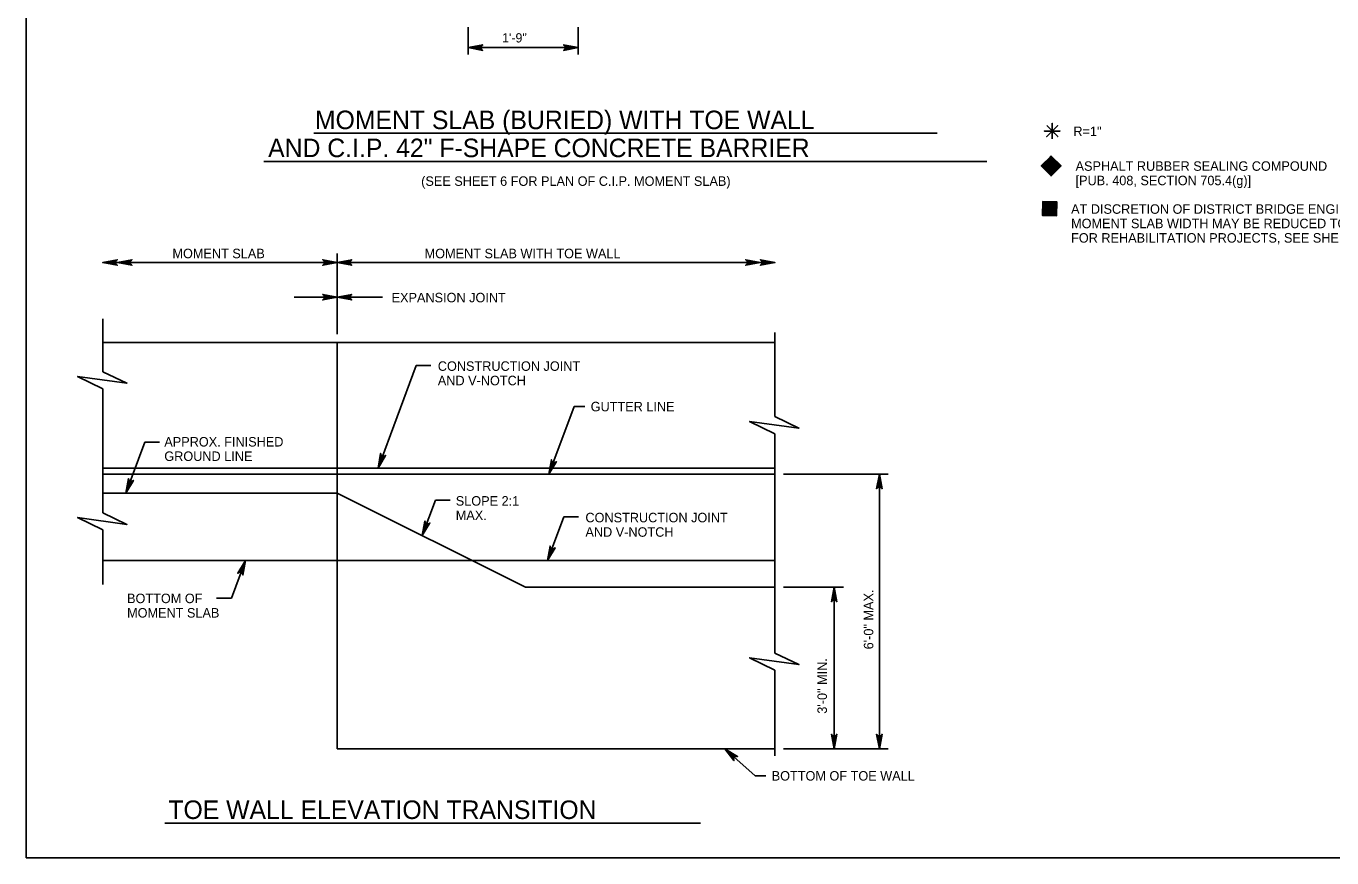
# Model space of a CAD drawing. Extents: x 638167 to 640248, y 296544 to 298920.
# Drawn here: x 639046.8 to 639469.7, y 298341.5 to 298610.8 of the extents above; entities that cross this region are included whole.
import ezdxf

# ---------------------------------------------------------------- set-up
doc = ezdxf.new("R2010")
doc.units = 0
doc.layers.add('1', color=7, linetype='Continuous')

msp = doc.modelspace()

# ---------------------------------------------------------------- linework, layer by layer
at = {"layer": '1'}
for p, q in [((639046.78, 298905.48), (639046.78, 298341.48)), ((639189.99, 298610.55), (639189.99, 298601.65)), ((639225.54, 298610.55), (639225.54, 298601.65)), ((639189.99, 298603.87), (639225.54, 298603.87)), ((639379.09, 298576.87), (639379.09, 298576.87)), ((639139.93, 298576.13), (639341.81, 298576.13)), ((639123.73, 298566.99), (639357.97, 298566.99)), ((639378.75, 298565.54), (639378.75, 298565.54)), ((639378.27, 298551.74), (639378.27, 298551.74)), ((639071.61, 298534.28), (639289.27, 298534.28)), ((639147.57, 298511.11), (639147.57, 298537.19)), ((639133.55, 298523.05), (639162.23, 298523.05)), ((639071.61, 298498.93), (639071.61, 298516.08)), ((639289.27, 298484.38), (639289.27, 298511.61)), ((639289.27, 298508.37), (639071.61, 298508.37)), ((639147.57, 298508.37), (639147.57, 298459.61)), ((639160.75, 298467.73), (639173.13, 298500.92)), ((639173.13, 298500.92), (639177.88, 298500.92)), ((639071.61, 298453.21), (639071.61, 298493.39)), ((639216.09, 298465.7), (639224.25, 298487.61)), ((639224.25, 298487.61), (639227.75, 298487.61)), ((639079.09, 298459.61), (639085.23, 298476.05)), ((639085.23, 298476.05), (639090.03, 298476.05)), ((639289.27, 298407.82), (639289.27, 298478.84)), ((639289.27, 298467.73), (639071.61, 298467.73)), ((639289.27, 298465.7), (639071.61, 298465.7)), ((639292.04, 298465.7), (639325.98, 298465.7)), ((639323.11, 298465.7), (639323.11, 298376.8)), ((639071.61, 298459.61), (639147.57, 298459.61)), ((639147.57, 298459.61), (639147.57, 298376.8)), ((639147.57, 298459.61), (639208.53, 298429.13)), ((639175.1, 298445.84), (639179.37, 298457.28)), ((639179.37, 298457.28), (639184.12, 298457.28)), ((639215.67, 298437.76), (639220.94, 298451.87)), ((639220.94, 298451.87), (639225.68, 298451.87)), ((639071.61, 298430.05), (639071.61, 298447.67)), ((639191.26, 298437.76), (639071.61, 298437.76)), ((639117.81, 298437.76), (639113.28, 298425.62)), ((639289.27, 298437.76), (639191.26, 298437.76)), ((639289.27, 298429.13), (639208.53, 298429.13)), ((639292.04, 298429.13), (639311.46, 298429.13)), ((639308.45, 298429.13), (639308.45, 298376.8)), ((639113.28, 298425.62), (639108.48, 298425.62)), ((639289.27, 298374.56), (639289.27, 298402.28)), ((639289.27, 298376.8), (639147.57, 298376.8)), ((639273.1, 298376.8), (639282.88, 298368.02)), ((639292.04, 298376.8), (639325.98, 298376.8)), ((639282.88, 298368.02), (639286.38, 298368.02)), ((639091.7, 298352.74), (639265.15, 298352.74)), ((639046.78, 298341.48), (639832.78, 298341.48))]:
    msp.add_line(p, q, dxfattribs=at)
for points in [[(639189.99, 298603.87), (639194.69, 298604.75), (639194.5, 298604.63), (639194.32, 298604.5), (639194.23, 298604.34), (639194.14, 298604.19), (639194.11, 298604.03), (639194.08, 298603.87), (639194.11, 298603.71), (639194.14, 298603.56), (639194.23, 298603.4), (639194.32, 298603.24), (639194.5, 298603.12), (639194.69, 298602.99), (639189.99, 298603.87), (639194.5, 298603.12), (639194.32, 298603.24), (639189.99, 298603.87), (639194.23, 298603.4), (639194.14, 298603.56), (639189.99, 298603.87), (639194.11, 298603.71), (639194.08, 298603.87), (639189.99, 298603.87), (639194.11, 298604.03), (639194.14, 298604.19), (639189.99, 298603.87), (639194.23, 298604.34), (639194.32, 298604.5), (639189.99, 298603.87), (639194.5, 298604.63)], [(639225.54, 298603.87), (639220.85, 298602.99), (639221.03, 298603.12), (639221.21, 298603.24), (639221.3, 298603.4), (639221.4, 298603.56), (639221.42, 298603.71), (639221.45, 298603.87), (639221.42, 298604.03), (639221.4, 298604.19), (639221.3, 298604.34), (639221.21, 298604.5), (639221.03, 298604.63), (639220.85, 298604.75), (639225.54, 298603.87), (639221.03, 298604.63), (639221.21, 298604.5), (639225.54, 298603.87), (639221.3, 298604.34), (639221.4, 298604.19), (639225.54, 298603.87), (639221.42, 298604.03), (639221.45, 298603.87), (639225.54, 298603.87), (639221.42, 298603.71), (639221.4, 298603.56), (639225.54, 298603.87), (639221.3, 298603.4), (639221.21, 298603.24), (639225.54, 298603.87), (639221.03, 298603.12)], [(639377.31, 298578.65), (639380.87, 298575.08), (639379.09, 298576.87), (639380.87, 298578.65), (639377.31, 298575.08), (639379.09, 298576.87), (639376.57, 298576.87), (639381.61, 298576.87), (639379.09, 298576.87), (639379.09, 298579.39), (639379.09, 298574.35)], [(639378.75, 298568.74), (639375.55, 298565.54), (639378.75, 298562.34), (639381.95, 298565.54), (639378.75, 298568.74), (639375.97, 298565.53), (639378.68, 298562.65), (639381.64, 298565.53), (639378.76, 298568.28), (639376.37, 298565.57), (639378.72, 298563.04), (639381.2, 298565.44), (639378.72, 298567.88), (639376.76, 298565.57), (639378.81, 298563.44), (639380.81, 298565.49), (639378.68, 298567.36), (639377.19, 298565.53), (639378.76, 298563.87), (639380.38, 298565.49), (639378.68, 298566.92), (639377.67, 298565.57), (639378.72, 298564.31), (639379.94, 298565.4), (639378.76, 298566.66), (639377.98, 298565.66), (639378.81, 298564.74), (639379.42, 298565.35), (639378.94, 298566.1), (639378.37, 298565.62), (639378.76, 298565.14), (639379.07, 298565.35), (639378.85, 298565.57), (639378.81, 298568.49), (639381.73, 298565.49), (639375.71, 298565.49), (639378.76, 298562.83), (639378.72, 298568.32), (639380.46, 298564.7), (639378.33, 298567.75), (639379.46, 298563.83), (639377.54, 298567.01), (639378.94, 298563.44), (639376.98, 298566.18), (639378.46, 298563.31), (639376.58, 298565.14), (639379.72, 298567.23), (639377.54, 298564.26), (639380.38, 298566.49), (639378.63, 298563), (639381.47, 298565.44), (639378.37, 298564.22), (639378.68, 298568.45), (639376.15, 298565.44), (639378.81, 298567.27), (639381.25, 298565.57), (639379.07, 298568.06)], [(639376.03, 298554.03), (639375.98, 298549.5), (639380.51, 298549.45), (639380.56, 298553.98), (639376.03, 298554.03), (639376.29, 298549.79), (639380.23, 298549.63), (639380.34, 298553.75), (639376.36, 298553.71), (639376.54, 298550.1), (639379.99, 298549.94), (639380.09, 298553.39), (639376.6, 298553.39), (639376.82, 298550.37), (639379.78, 298550.28), (639379.78, 298553.14), (639376.94, 298552.99), (639377.16, 298550.64), (639379.44, 298550.56), (639379.46, 298552.84), (639377.24, 298552.68), (639377.47, 298551.01), (639379.1, 298550.84), (639379.21, 298552.47), (639377.49, 298552.55), (639377.63, 298551.29), (639378.86, 298551.21), (639378.87, 298552.08), (639378.01, 298552.27), (639377.94, 298551.53), (639378.56, 298551.46), (639378.62, 298551.83), (639378.31, 298551.83), (639376.24, 298553.89), (639380.43, 298553.78), (639376.13, 298549.58), (639380.17, 298549.81), (639376.3, 298553.71), (639380.07, 298552.34), (639376.41, 298553.03), (639379.97, 298551.02), (639376.37, 298551.95), (639379.87, 298550.37), (639376.55, 298550.96), (639379.62, 298549.94), (639377, 298549.94), (639377.78, 298553.63), (639378.29, 298549.99), (639378.76, 298553.56), (639379.96, 298549.84), (639380.27, 298553.57), (639378.91, 298550.53), (639376.18, 298553.77), (639376.47, 298549.85), (639377.09, 298553.02), (639380.03, 298553.51), (639376.73, 298553.76)], [(639071.61, 298534.28), (639076.31, 298533.4), (639076.13, 298533.52), (639075.95, 298533.65), (639075.85, 298533.81), (639075.76, 298533.96), (639075.73, 298534.12), (639075.71, 298534.28), (639075.73, 298534.44), (639075.76, 298534.59), (639075.85, 298534.75), (639075.95, 298534.91), (639076.13, 298535.03), (639076.31, 298535.16), (639071.61, 298534.28), (639076.13, 298535.03), (639075.95, 298534.91), (639071.61, 298534.28), (639075.85, 298534.75), (639075.76, 298534.59), (639071.61, 298534.28), (639075.73, 298534.44), (639075.71, 298534.28), (639071.61, 298534.28), (639075.73, 298534.12), (639075.76, 298533.96), (639071.61, 298534.28), (639075.85, 298533.81), (639075.95, 298533.65), (639071.61, 298534.28), (639076.13, 298533.52)], [(639076.36, 298534.28), (639081.05, 298533.4), (639080.87, 298533.52), (639080.69, 298533.65), (639080.6, 298533.81), (639080.51, 298533.96), (639080.48, 298534.12), (639080.45, 298534.28), (639080.48, 298534.44), (639080.51, 298534.59), (639080.6, 298534.75), (639080.69, 298534.91), (639080.87, 298535.03), (639081.05, 298535.16), (639076.36, 298534.28), (639080.87, 298535.03), (639080.69, 298534.91), (639076.36, 298534.28), (639080.6, 298534.75), (639080.51, 298534.59), (639076.36, 298534.28), (639080.48, 298534.44), (639080.45, 298534.28), (639076.36, 298534.28), (639080.48, 298534.12), (639080.51, 298533.96), (639076.36, 298534.28), (639080.6, 298533.81), (639080.69, 298533.65), (639076.36, 298534.28), (639080.87, 298533.52)], [(639147.57, 298534.28), (639142.87, 298535.16), (639143.05, 298535.03), (639143.23, 298534.91), (639143.33, 298534.75), (639143.42, 298534.59), (639143.45, 298534.44), (639143.47, 298534.28), (639143.45, 298534.12), (639143.42, 298533.96), (639143.33, 298533.81), (639143.23, 298533.65), (639143.05, 298533.52), (639142.87, 298533.4), (639147.57, 298534.28), (639143.05, 298533.52), (639143.23, 298533.65), (639147.57, 298534.28), (639143.33, 298533.81), (639143.42, 298533.96), (639147.57, 298534.28), (639143.45, 298534.12), (639143.47, 298534.28), (639147.57, 298534.28), (639143.45, 298534.44), (639143.42, 298534.59), (639147.57, 298534.28), (639143.33, 298534.75), (639143.23, 298534.91), (639147.57, 298534.28), (639143.05, 298535.03)], [(639147.57, 298534.28), (639152.27, 298535.16), (639152.08, 298535.03), (639151.9, 298534.91), (639151.81, 298534.75), (639151.72, 298534.59), (639151.69, 298534.44), (639151.66, 298534.28), (639151.69, 298534.12), (639151.72, 298533.96), (639151.81, 298533.81), (639151.9, 298533.65), (639152.08, 298533.52), (639152.27, 298533.4), (639147.57, 298534.28), (639152.08, 298533.52), (639151.9, 298533.65), (639147.57, 298534.28), (639151.81, 298533.81), (639151.72, 298533.96), (639147.57, 298534.28), (639151.69, 298534.12), (639151.66, 298534.28), (639147.57, 298534.28), (639151.69, 298534.44), (639151.72, 298534.59), (639147.57, 298534.28), (639151.81, 298534.75), (639151.9, 298534.91), (639147.57, 298534.28), (639152.08, 298535.03)], [(639284.52, 298534.28), (639279.82, 298533.4), (639280.01, 298533.52), (639280.19, 298533.65), (639280.28, 298533.81), (639280.37, 298533.96), (639280.4, 298534.12), (639280.43, 298534.28), (639280.4, 298534.44), (639280.37, 298534.59), (639280.28, 298534.75), (639280.19, 298534.91), (639280.01, 298535.03), (639279.82, 298535.16), (639284.52, 298534.28), (639280.01, 298535.03), (639280.19, 298534.91), (639284.52, 298534.28), (639280.28, 298534.75), (639280.37, 298534.59), (639284.52, 298534.28), (639280.4, 298534.44), (639280.43, 298534.28), (639284.52, 298534.28), (639280.4, 298534.12), (639280.37, 298533.96), (639284.52, 298534.28), (639280.28, 298533.81), (639280.19, 298533.65), (639284.52, 298534.28), (639280.01, 298533.52)], [(639289.27, 298534.28), (639284.57, 298533.4), (639284.75, 298533.52), (639284.93, 298533.65), (639285.02, 298533.81), (639285.12, 298533.96), (639285.14, 298534.12), (639285.17, 298534.28), (639285.14, 298534.44), (639285.12, 298534.59), (639285.02, 298534.75), (639284.93, 298534.91), (639284.75, 298535.03), (639284.57, 298535.16), (639289.27, 298534.28), (639284.75, 298535.03), (639284.93, 298534.91), (639289.27, 298534.28), (639285.02, 298534.75), (639285.12, 298534.59), (639289.27, 298534.28), (639285.14, 298534.44), (639285.17, 298534.28), (639289.27, 298534.28), (639285.14, 298534.12), (639285.12, 298533.96), (639289.27, 298534.28), (639285.02, 298533.81), (639284.93, 298533.65), (639289.27, 298534.28), (639284.75, 298533.52)], [(639147.57, 298523.05), (639142.87, 298523.93), (639143.05, 298523.81), (639143.23, 298523.68), (639143.33, 298523.53), (639143.42, 298523.37), (639143.45, 298523.21), (639143.47, 298523.05), (639143.45, 298522.9), (639143.42, 298522.74), (639143.33, 298522.58), (639143.23, 298522.42), (639143.05, 298522.3), (639142.87, 298522.17), (639147.57, 298523.05), (639143.05, 298522.3), (639143.23, 298522.42), (639147.57, 298523.05), (639143.33, 298522.58), (639143.42, 298522.74), (639147.57, 298523.05), (639143.45, 298522.9), (639143.47, 298523.05), (639147.57, 298523.05), (639143.45, 298523.21), (639143.42, 298523.37), (639147.57, 298523.05), (639143.33, 298523.53), (639143.23, 298523.68), (639147.57, 298523.05), (639143.05, 298523.81)], [(639147.57, 298523.05), (639152.27, 298523.93), (639152.08, 298523.81), (639151.9, 298523.68), (639151.81, 298523.53), (639151.72, 298523.37), (639151.69, 298523.21), (639151.66, 298523.05), (639151.69, 298522.9), (639151.72, 298522.74), (639151.81, 298522.58), (639151.9, 298522.42), (639152.08, 298522.3), (639152.27, 298522.17), (639147.57, 298523.05), (639152.08, 298522.3), (639151.9, 298522.42), (639147.57, 298523.05), (639151.81, 298522.58), (639151.72, 298522.74), (639147.57, 298523.05), (639151.69, 298522.9), (639151.66, 298523.05), (639147.57, 298523.05), (639151.69, 298523.21), (639151.72, 298523.37), (639147.57, 298523.05), (639151.81, 298523.53), (639151.9, 298523.68), (639147.57, 298523.05), (639152.08, 298523.81)], [(639071.61, 298493.39), (639063.44, 298497.39), (639079.43, 298495.22), (639071.61, 298498.93)], [(639289.27, 298478.84), (639281.1, 298482.84), (639297.08, 298480.67), (639289.27, 298484.38)], [(639160.75, 298467.73), (639161.57, 298472.44), (639161.63, 298472.23), (639161.68, 298472.02), (639161.79, 298471.87), (639161.91, 298471.73), (639162.05, 298471.65), (639162.19, 298471.57), (639162.34, 298471.54), (639162.5, 298471.51), (639162.68, 298471.54), (639162.86, 298471.58), (639163.04, 298471.7), (639163.22, 298471.83), (639160.75, 298467.73), (639163.04, 298471.7), (639162.86, 298471.58), (639160.75, 298467.73), (639162.68, 298471.54), (639162.5, 298471.51), (639160.75, 298467.73), (639162.34, 298471.54), (639162.19, 298471.57), (639160.75, 298467.73), (639162.05, 298471.65), (639161.91, 298471.73), (639160.75, 298467.73), (639161.79, 298471.87), (639161.68, 298472.02), (639160.75, 298467.73), (639161.63, 298472.23)], [(639216.09, 298465.7), (639216.9, 298470.41), (639216.96, 298470.2), (639217.01, 298469.98), (639217.13, 298469.84), (639217.24, 298469.7), (639217.38, 298469.62), (639217.52, 298469.54), (639217.67, 298469.51), (639217.83, 298469.48), (639218.01, 298469.51), (639218.19, 298469.54), (639218.37, 298469.67), (639218.55, 298469.8), (639216.09, 298465.7), (639218.37, 298469.67), (639218.19, 298469.54), (639216.09, 298465.7), (639218.01, 298469.51), (639217.83, 298469.48), (639216.09, 298465.7), (639217.67, 298469.51), (639217.52, 298469.54), (639216.09, 298465.7), (639217.38, 298469.62), (639217.24, 298469.7), (639216.09, 298465.7), (639217.13, 298469.84), (639217.01, 298469.98), (639216.09, 298465.7), (639216.96, 298470.2)], [(639079.09, 298459.61), (639079.91, 298464.31), (639079.96, 298464.1), (639080.02, 298463.89), (639080.13, 298463.75), (639080.25, 298463.6), (639080.39, 298463.52), (639080.52, 298463.44), (639080.68, 298463.41), (639080.84, 298463.38), (639081.02, 298463.42), (639081.2, 298463.45), (639081.38, 298463.57), (639081.56, 298463.7), (639079.09, 298459.61), (639081.38, 298463.57), (639081.2, 298463.45), (639079.09, 298459.61), (639081.02, 298463.42), (639080.84, 298463.38), (639079.09, 298459.61), (639080.68, 298463.41), (639080.52, 298463.44), (639079.09, 298459.61), (639080.39, 298463.52), (639080.25, 298463.6), (639079.09, 298459.61), (639080.13, 298463.75), (639080.02, 298463.89), (639079.09, 298459.61), (639079.96, 298464.1)], [(639323.11, 298465.7), (639323.99, 298461), (639323.87, 298461.18), (639323.74, 298461.37), (639323.58, 298461.46), (639323.43, 298461.55), (639323.27, 298461.58), (639323.11, 298461.61), (639322.95, 298461.58), (639322.8, 298461.55), (639322.64, 298461.46), (639322.48, 298461.37), (639322.36, 298461.18), (639322.23, 298461), (639323.11, 298465.7), (639322.36, 298461.18), (639322.48, 298461.37), (639323.11, 298465.7), (639322.64, 298461.46), (639322.8, 298461.55), (639323.11, 298465.7), (639322.95, 298461.58), (639323.11, 298461.61), (639323.11, 298465.7), (639323.27, 298461.58), (639323.43, 298461.55), (639323.11, 298465.7), (639323.58, 298461.46), (639323.74, 298461.37), (639323.11, 298465.7), (639323.87, 298461.18)], [(639071.61, 298447.67), (639063.44, 298451.66), (639079.43, 298449.49), (639071.61, 298453.21)], [(639175.1, 298445.84), (639175.92, 298450.55), (639175.97, 298450.33), (639176.03, 298450.12), (639176.14, 298449.98), (639176.26, 298449.84), (639176.39, 298449.76), (639176.53, 298449.68), (639176.69, 298449.65), (639176.85, 298449.62), (639177.03, 298449.65), (639177.21, 298449.68), (639177.39, 298449.81), (639177.57, 298449.93), (639175.1, 298445.84), (639177.39, 298449.81), (639177.21, 298449.68), (639175.1, 298445.84), (639177.03, 298449.65), (639176.85, 298449.62), (639175.1, 298445.84), (639176.69, 298449.65), (639176.53, 298449.68), (639175.1, 298445.84), (639176.39, 298449.76), (639176.26, 298449.84), (639175.1, 298445.84), (639176.14, 298449.98), (639176.03, 298450.12), (639175.1, 298445.84), (639175.97, 298450.33)], [(639215.67, 298437.76), (639216.49, 298442.47), (639216.54, 298442.26), (639216.6, 298442.04), (639216.71, 298441.9), (639216.83, 298441.76), (639216.97, 298441.68), (639217.1, 298441.6), (639217.26, 298441.57), (639217.42, 298441.54), (639217.6, 298441.57), (639217.78, 298441.6), (639217.96, 298441.73), (639218.14, 298441.85), (639215.67, 298437.76), (639217.96, 298441.73), (639217.78, 298441.6), (639215.67, 298437.76), (639217.6, 298441.57), (639217.42, 298441.54), (639215.67, 298437.76), (639217.26, 298441.57), (639217.1, 298441.6), (639215.67, 298437.76), (639216.97, 298441.68), (639216.83, 298441.76), (639215.67, 298437.76), (639216.71, 298441.9), (639216.6, 298442.04), (639215.67, 298437.76), (639216.54, 298442.26)], [(639117.81, 298437.76), (639116.99, 298433.05), (639116.94, 298433.26), (639116.88, 298433.48), (639116.77, 298433.62), (639116.65, 298433.76), (639116.52, 298433.84), (639116.38, 298433.92), (639116.22, 298433.95), (639116.06, 298433.98), (639115.88, 298433.95), (639115.7, 298433.92), (639115.52, 298433.79), (639115.34, 298433.67), (639117.81, 298437.76), (639115.52, 298433.79), (639115.7, 298433.92), (639117.81, 298437.76), (639115.88, 298433.95), (639116.06, 298433.98), (639117.81, 298437.76), (639116.22, 298433.95), (639116.38, 298433.92), (639117.81, 298437.76), (639116.52, 298433.84), (639116.65, 298433.76), (639117.81, 298437.76), (639116.77, 298433.62), (639116.88, 298433.48), (639117.81, 298437.76), (639116.94, 298433.26)], [(639308.45, 298429.13), (639309.33, 298424.43), (639309.21, 298424.61), (639309.08, 298424.79), (639308.93, 298424.88), (639308.77, 298424.98), (639308.61, 298425), (639308.45, 298425.03), (639308.3, 298425), (639308.14, 298424.98), (639307.98, 298424.88), (639307.82, 298424.79), (639307.7, 298424.61), (639307.57, 298424.43), (639308.45, 298429.13), (639307.7, 298424.61), (639307.82, 298424.79), (639308.45, 298429.13), (639307.98, 298424.88), (639308.14, 298424.98), (639308.45, 298429.13), (639308.3, 298425), (639308.45, 298425.03), (639308.45, 298429.13), (639308.61, 298425), (639308.77, 298424.98), (639308.45, 298429.13), (639308.93, 298424.88), (639309.08, 298424.79), (639308.45, 298429.13), (639309.21, 298424.61)], [(639289.27, 298402.28), (639281.1, 298406.27), (639297.08, 298404.1), (639289.27, 298407.82)], [(639308.45, 298376.8), (639307.57, 298381.5), (639307.7, 298381.32), (639307.82, 298381.14), (639307.98, 298381.04), (639308.14, 298380.95), (639308.3, 298380.92), (639308.45, 298380.9), (639308.61, 298380.92), (639308.77, 298380.95), (639308.93, 298381.04), (639309.08, 298381.14), (639309.21, 298381.32), (639309.33, 298381.5), (639308.45, 298376.8), (639309.21, 298381.32), (639309.08, 298381.14), (639308.45, 298376.8), (639308.93, 298381.04), (639308.77, 298380.95), (639308.45, 298376.8), (639308.61, 298380.92), (639308.45, 298380.9), (639308.45, 298376.8), (639308.3, 298380.92), (639308.14, 298380.95), (639308.45, 298376.8), (639307.98, 298381.04), (639307.82, 298381.14), (639308.45, 298376.8), (639307.7, 298381.32)], [(639323.11, 298376.8), (639322.23, 298381.5), (639322.36, 298381.32), (639322.48, 298381.14), (639322.64, 298381.04), (639322.8, 298380.95), (639322.95, 298380.92), (639323.11, 298380.9), (639323.27, 298380.92), (639323.43, 298380.95), (639323.58, 298381.04), (639323.74, 298381.14), (639323.87, 298381.32), (639323.99, 298381.5), (639323.11, 298376.8), (639323.87, 298381.32), (639323.74, 298381.14), (639323.11, 298376.8), (639323.58, 298381.04), (639323.43, 298380.95), (639323.11, 298376.8), (639323.27, 298380.92), (639323.11, 298380.9), (639323.11, 298376.8), (639322.95, 298380.92), (639322.8, 298380.95), (639323.11, 298376.8), (639322.64, 298381.04), (639322.48, 298381.14), (639323.11, 298376.8), (639322.36, 298381.32)], [(639273.1, 298376.8), (639277.18, 298374.31), (639276.96, 298374.34), (639276.74, 298374.37), (639276.57, 298374.32), (639276.39, 298374.26), (639276.27, 298374.16), (639276.14, 298374.06), (639276.06, 298373.93), (639275.97, 298373.79), (639275.93, 298373.61), (639275.9, 298373.43), (639275.95, 298373.22), (639276, 298373), (639273.1, 298376.8), (639275.95, 298373.22), (639275.9, 298373.43), (639273.1, 298376.8), (639275.93, 298373.61), (639275.97, 298373.79), (639273.1, 298376.8), (639276.06, 298373.93), (639276.14, 298374.06), (639273.1, 298376.8), (639276.27, 298374.16), (639276.39, 298374.26), (639273.1, 298376.8), (639276.57, 298374.32), (639276.74, 298374.37), (639273.1, 298376.8), (639276.96, 298374.34)]]:
    msp.add_lwpolyline(points, dxfattribs=at)

# ---------------------------------------------------------------- texts
for s, height, p in [('1\'-9"', 3, (639200.94, 298605.54)), ('MOMENT SLAB (BURIED) WITH TOE WALL', 6, (639140.32, 298577.47)), ('R=1"', 3.072, (639385.95, 298575.22)), ('AND C.I.P. 42" F-SHAPE CONCRETE BARRIER', 6, (639125.16, 298568.4)), ('ASPHALT RUBBER SEALING COMPOUND', 3.072, (639386.66, 298563.98)), ('(SEE SHEET 6 FOR PLAN OF C.I.P. MOMENT SLAB)', 3.072, (639174.73, 298559.11)), ('[PUB. 408, SECTION 705.4(g)]', 3.072, (639386.66, 298559.31)), ('AT DISCRETION OF DISTRICT BRIDGE ENGINEER, ', 3.072, (639385.21, 298550.06)), ('MOMENT SLAB WIDTH MAY BE REDUCED TO 4\'-0". ', 3.072, (639385.21, 298545.39)), ('FOR REHABILITATION PROJECTS, SEE SHEET 7', 3.072, (639385.21, 298540.72)), ('MOMENT SLAB', 3.072, (639094.17, 298535.67)), ('MOMENT SLAB WITH TOE WALL', 3.072, (639175.84, 298535.67)), ('EXPANSION JOINT', 3.072, (639165.15, 298521.39)), ('CONSTRUCTION JOINT', 3.072, (639180.12, 298499.2)), ('AND V-NOTCH', 3.072, (639180.12, 298494.53)), ('GUTTER LINE', 3.072, (639229.62, 298486.09)), ('APPROX. FINISHED', 3.072, (639091.54, 298474.69)), ('GROUND LINE', 3.072, (639091.54, 298470.02)), ('SLOPE 2:1', 3.072, (639185.93, 298455.55)), ('MAX.', 3.072, (639185.93, 298450.88)), ('CONSTRUCTION JOINT', 3.072, (639227.92, 298450.15)), ('AND V-NOTCH', 3.072, (639227.92, 298445.47)), ('BOTTOM OF', 3.072, (639079.48, 298423.97)), ('MOMENT SLAB', 3.072, (639079.48, 298419.3)), ('BOTTOM OF TOE WALL', 3.072, (639288.25, 298366.51)), ('TOE WALL ELEVATION TRANSITION', 6, (639092.85, 298354.07))]:
    msp.add_text(s, height=height, dxfattribs=at).set_placement(p)
for s, p in [('6\'-0" MAX.', (639321.16, 298409.01)), ('3\'-0" MIN.', (639306.14, 298388.17))]:
    msp.add_text(s, height=3.072, rotation=90, dxfattribs=at).set_placement(p)

doc.saveas('drawing.dxf')
